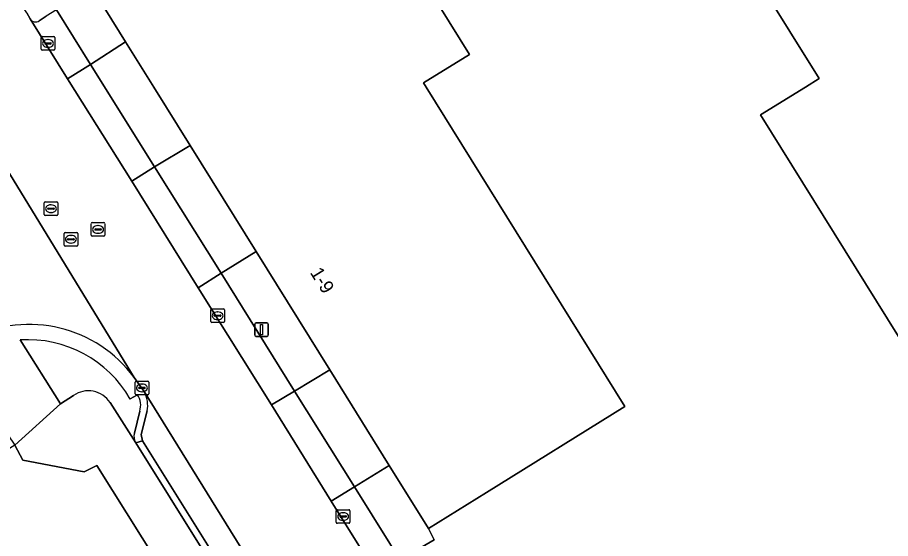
# Model space of a CAD drawing. Extents: x 158455 to 159797, y 387218 to 388672.
# Drawn here: x 158698.5 to 158762.6, y 387966.8 to 388005.1 of the extents above; entities that cross this region are included whole.
import ezdxf

# ---------------------------------------------------------------- set-up
doc = ezdxf.new("R2010")
doc.units = 0
for name, color, linetype in [('IMGEO_Erf', 7, 'Continuous'), ('IMGEO_Kolk', 7, 'Continuous'), ('IMGEO_Lichtmast', 7, 'Continuous'), ('IMGEO_Pand', 7, 'Continuous'), ('IMGEO_Pand_nummerreeks', 7, 'Continuous'), ('IMGEO_Parkeervlak_open', 7, 'Continuous'), ('IMGEO_Rijbaan_lokaal_gesloten', 7, 'Continuous'), ('IMGEO_Rioolput', 7, 'Continuous'), ('IMGEO_Voetpad_open', 7, 'Continuous')]:
    doc.layers.add(name, color=color, linetype=linetype)

msp = doc.modelspace()

# ---------------------------------------------------------------- linework, layer by layer
at = {"layer": 'IMGEO_Erf'}
for points in [[(158767.448, 387927.248), (158760.153, 387938.869), (158755.718, 387936.084), (158745.046, 387953.084), (158749.281, 387955.743), (158770.844, 387969.279), (158753.021, 387997.953), (158756.314, 388000), (158757.32, 388000.625), (158746.563, 388017.931)], [(158724.306, 388014.211), (158731.654, 388002.39), (158728.288, 388000.298), (158728.473, 388000), (158743.067, 387976.522), (158732.89, 387970.196), (158728.643, 387967.556), (158729.051, 387966.717), (158727.294, 387965.694), (158731.613, 387958.809), (158734.845, 387953.586), (158738.001, 387948.553), (158739.881, 387945.445), (158746.531, 387934.891), (158748.452, 387931.848), (158747.769, 387931.376), (158754.133, 387921.095)], [(158702.58, 387977.337), (158701.639, 387976.727), (158698.268, 387973.691), (158698.855, 387972.584), (158703.378, 387971.725), (158704.296, 387972.201), (158714.151, 387956.428), (158715.414, 387954.407), (158718.89, 387948.844), (158744.632, 387907.644), (158716.744, 387890.253)], [(158721.452, 387951.936), (158721.211, 387952.318), (158718.205, 387957.088), (158717.815, 387957.745), (158717.359, 387957.482), (158707.15, 387973.865), (158705.278, 387976.818)]]:
    msp.add_lwpolyline(points, dxfattribs=at)
msp.add_arc((158703.673, 387975.748), 1.929, 33.69128, 124.53136, dxfattribs=at)
at = {"layer": 'IMGEO_Kolk'}
for p, q in [((158700.211, 388002.778), (158700.211, 388003.63)), ((158700.286, 388003.704), (158701.138, 388003.704)), ((158701.212, 388003.63), (158701.212, 388002.778)), ((158700.47, 388003.198), (158700.47, 388003.21)), ((158700.908, 388003.161), (158700.51, 388003.161)), ((158700.513, 388003.247), (158700.911, 388003.247)), ((158700.722, 388002.924), (158700.697, 388002.924)), ((158700.699, 388003.484), (158700.724, 388003.484)), ((158700.954, 388003.21), (158700.954, 388003.198)), ((158701.138, 388002.704), (158700.286, 388002.704)), ((158712.738, 387983.694), (158713.59, 387983.694)), ((158712.663, 387982.768), (158712.663, 387983.62)), ((158712.922, 387983.188), (158712.922, 387983.2)), ((158713.36, 387983.151), (158712.962, 387983.151)), ((158712.965, 387983.237), (158713.363, 387983.237)), ((158713.151, 387983.474), (158713.176, 387983.474)), ((158713.406, 387983.2), (158713.406, 387983.188)), ((158713.664, 387983.62), (158713.664, 387982.768)), ((158713.59, 387982.694), (158712.738, 387982.694)), ((158713.174, 387982.914), (158713.149, 387982.914)), ((158707.108, 387977.465), (158707.108, 387978.317)), ((158707.183, 387978.391), (158708.035, 387978.391)), ((158707.41, 387977.934), (158707.808, 387977.934)), ((158707.596, 387978.171), (158707.621, 387978.171)), ((158708.109, 387978.317), (158708.109, 387977.465)), ((158708.035, 387977.391), (158707.183, 387977.391)), ((158707.367, 387977.885), (158707.367, 387977.897)), ((158707.805, 387977.848), (158707.407, 387977.848)), ((158707.619, 387977.611), (158707.594, 387977.611)), ((158707.851, 387977.897), (158707.851, 387977.885)), ((158721.877, 387968.015), (158721.877, 387968.867)), ((158721.952, 387968.941), (158722.804, 387968.941)), ((158722.136, 387968.435), (158722.136, 387968.447)), ((158722.574, 387968.398), (158722.176, 387968.398)), ((158722.179, 387968.484), (158722.577, 387968.484)), ((158722.365, 387968.721), (158722.39, 387968.721)), ((158722.62, 387968.447), (158722.62, 387968.435)), ((158722.878, 387968.867), (158722.878, 387968.015)), ((158722.804, 387967.941), (158721.952, 387967.941)), ((158722.388, 387968.161), (158722.363, 387968.161))]:
    msp.add_line(p, q, dxfattribs=at)
for points in [[(158700.211, 388002.778), (158700.211, 388003.63)], [(158700.286, 388003.704), (158701.138, 388003.704)], [(158701.212, 388003.63), (158701.212, 388002.778)], [(158701.138, 388002.704), (158700.286, 388002.704)], [(158712.738, 387983.694), (158713.59, 387983.694)], [(158712.663, 387982.768), (158712.663, 387983.62)], [(158713.664, 387983.62), (158713.664, 387982.768)], [(158713.59, 387982.694), (158712.738, 387982.694)], [(158707.108, 387977.465), (158707.108, 387978.317)], [(158707.183, 387978.391), (158708.035, 387978.391)], [(158708.109, 387978.317), (158708.109, 387977.465)], [(158708.035, 387977.391), (158707.183, 387977.391)], [(158721.877, 387968.015), (158721.877, 387968.867)], [(158721.952, 387968.941), (158722.804, 387968.941)], [(158722.878, 387968.867), (158722.878, 387968.015)], [(158722.804, 387967.941), (158721.952, 387967.941)]]:
    msp.add_lwpolyline(points, dxfattribs=at)
for centre, radius, start, end in [((158700.288, 388003.628), 0.0765, 91.55205, 178.44795), ((158700.288, 388003.628), 0.0765, 91.55205, 178.44795), ((158701.136, 388003.628), 0.0765, 1.55205, 88.44795), ((158701.136, 388003.628), 0.0765, 1.55205, 88.44795), ((158700.51, 388003.207), 0.0403, 85.87752, 175.75265), ((158700.507, 388003.197), 0.0366, 178.93798, 274.71019), ((158700.911, 388003.204), 0.043, 264.86636, 352.45326), ((158700.915, 388003.209), 0.0386, 1.73085, 96.63898), ((158700.288, 388002.78), 0.0765, 181.55205, 268.44795), ((158700.288, 388002.78), 0.0765, 181.55205, 268.44795), ((158701.136, 388002.78), 0.0765, 271.55205, 358.44795), ((158701.136, 388002.78), 0.0765, 271.55205, 358.44795), ((158712.74, 387983.618), 0.0765, 91.55205, 178.44795), ((158712.74, 387983.618), 0.0765, 91.55205, 178.44795), ((158713.588, 387983.618), 0.0765, 1.55205, 88.44795), ((158713.588, 387983.618), 0.0765, 1.55205, 88.44795), ((158712.962, 387983.197), 0.0403, 85.87752, 175.75265), ((158712.959, 387983.187), 0.0366, 178.93798, 274.71019), ((158713.363, 387983.194), 0.043, 264.86636, 352.45326), ((158713.367, 387983.199), 0.0386, 1.73085, 96.63898), ((158712.74, 387982.77), 0.0765, 181.55205, 268.44795), ((158712.74, 387982.77), 0.0765, 181.55205, 268.44795), ((158713.588, 387982.77), 0.0765, 271.55205, 358.44795), ((158713.588, 387982.77), 0.0765, 271.55205, 358.44795), ((158707.185, 387978.315), 0.0765, 91.55205, 178.44795), ((158707.185, 387978.315), 0.0765, 91.55205, 178.44795), ((158707.407, 387977.894), 0.0403, 85.87752, 175.75265), ((158707.812, 387977.896), 0.0386, 1.73085, 96.63898), ((158708.033, 387978.315), 0.0765, 1.55205, 88.44795), ((158708.033, 387978.315), 0.0765, 1.55205, 88.44795), ((158707.185, 387977.467), 0.0765, 181.55205, 268.44795), ((158707.185, 387977.467), 0.0765, 181.55205, 268.44795), ((158707.404, 387977.884), 0.0366, 178.93798, 274.71019), ((158707.808, 387977.891), 0.043, 264.86636, 352.45326), ((158708.033, 387977.467), 0.0765, 271.55205, 358.44795), ((158708.033, 387977.467), 0.0765, 271.55205, 358.44795), ((158721.954, 387968.865), 0.0765, 91.55205, 178.44795), ((158721.954, 387968.865), 0.0765, 91.55205, 178.44795), ((158722.176, 387968.444), 0.0403, 85.87752, 175.75265), ((158722.173, 387968.434), 0.0366, 178.93798, 274.71019), ((158722.577, 387968.441), 0.043, 264.86636, 352.45326), ((158722.581, 387968.446), 0.0386, 1.73085, 96.63898), ((158722.802, 387968.865), 0.0765, 1.55205, 88.44795), ((158722.802, 387968.865), 0.0765, 1.55205, 88.44795), ((158721.954, 387968.017), 0.0765, 181.55205, 268.44795), ((158721.954, 387968.017), 0.0765, 181.55205, 268.44795), ((158722.802, 387968.017), 0.0765, 271.55205, 358.44795), ((158722.802, 387968.017), 0.0765, 271.55205, 358.44795)]:
    msp.add_arc(centre, radius, start, end, dxfattribs=at)
for centre, major_axis, ratio, start_param, end_param in [((158700.698, 388003.204), (-0.387, 0.002), 0.722429, 4.712389, 7.853982), ((158700.723, 388003.204), (-0.39, 0.002), 0.717154, 1.570796, 4.712389), ((158713.15, 387983.194), (-0.387, 0.002), 0.722429, 4.712389, 7.853982), ((158713.175, 387983.194), (-0.39, 0.002), 0.717154, 1.570796, 4.712389), ((158707.595, 387977.891), (-0.387, 0.002), 0.722429, 4.712389, 7.853982), ((158707.62, 387977.891), (-0.39, 0.002), 0.717154, 1.570796, 4.712389), ((158722.364, 387968.441), (-0.387, 0.002), 0.722429, 4.712389, 7.853982), ((158722.389, 387968.441), (-0.39, 0.002), 0.717154, 1.570796, 4.712389)]:
    msp.add_ellipse(centre, major_axis=major_axis, ratio=ratio, start_param=start_param, end_param=end_param, dxfattribs=at)
at = {"layer": 'IMGEO_Lichtmast'}
for p, q in [((158715.892, 387981.777), (158715.892, 387982.577)), ((158715.892, 387982.577), (158715.892, 387981.777)), ((158715.992, 387982.677), (158716.782, 387982.677)), ((158716.782, 387982.677), (158715.992, 387982.677)), ((158716.882, 387982.577), (158716.882, 387981.777)), ((158716.882, 387981.777), (158716.882, 387982.577)), ((158716.782, 387981.677), (158715.992, 387981.677)), ((158715.992, 387981.677), (158716.782, 387981.677))]:
    msp.add_line(p, q, dxfattribs=at)
msp.add_lwpolyline([(158716.312, 387982.552), (158716.462, 387982.552), (158716.462, 387981.802), (158716.312, 387981.802), (158716.312, 387982.552)], dxfattribs=at)
for centre, start, end in [((158715.992, 387982.577), 90, 180), ((158715.992, 387982.577), 90, 180), ((158716.782, 387982.577), 0, 90), ((158716.782, 387982.577), 360, 90), ((158715.992, 387981.777), 180, 270), ((158715.992, 387981.777), 180, 270), ((158716.782, 387981.777), 270, 0), ((158716.782, 387981.777), 270, 0)]:
    msp.add_arc(centre, 0.1, start, end, dxfattribs=at)
at = {"layer": 'IMGEO_Pand'}
for points in [[(158758.286, 388025.218), (158746.563, 388017.931), (158757.32, 388000.625), (158756.314, 388000), (158753.021, 387997.953), (158770.844, 387969.279), (158749.281, 387955.743), (158745.046, 387953.084), (158755.718, 387936.084), (158760.153, 387938.869), (158797.52, 387962.365), (158795.624, 387965.373), (158794.654, 387964.764), (158787.923, 387975.486), (158788.935, 387976.121), (158786.995, 387979.213), (158773.954, 388000), (158765.132, 388014.2), (158763.942, 388013.46), (158762.622, 388015.583), (158763.813, 388016.323)], [(158703.876, 388007.399), (158703.945, 388007.288), (158706.413, 388003.317), (158708.475, 388000), (158711.147, 387995.701), (158715.986, 387987.917), (158721.39, 387979.223), (158725.756, 387972.2), (158728.643, 387967.556), (158732.89, 387970.196), (158743.067, 387976.522), (158728.473, 388000), (158728.288, 388000.298), (158731.654, 388002.39), (158724.306, 388014.211), (158721.666, 388018.457)], [(158676.61, 387954.348), (158714.098, 387894.495), (158716.744, 387890.253), (158744.632, 387907.644), (158718.89, 387948.844), (158715.414, 387954.407), (158714.151, 387956.428), (158704.296, 387972.201), (158703.378, 387971.725), (158698.855, 387972.584), (158698.268, 387973.691), (158673.995, 387958.537)]]:
    msp.add_lwpolyline(points, close=True, dxfattribs=at)
at = {"layer": 'IMGEO_Parkeervlak_open'}
for points in [[(158702.152, 388000.597), (158706.858, 387993.094), (158708.523, 387994.132), (158703.838, 388001.666)], [(158713.424, 387986.313), (158711.737, 387985.247), (158717.131, 387976.644), (158718.817, 387977.65)], [(158730.881, 387958.329), (158723.215, 387970.616), (158721.495, 387969.575), (158729.154, 387957.3)]]:
    msp.add_lwpolyline(points, close=True, dxfattribs=at)
msp.add_lwpolyline([(158708.001, 387976.195), (158707.559, 387974.479), (158707.643, 387974.003), (158717.815, 387957.745), (158718.205, 387957.088), (158719.801, 387958.174), (158707.778, 387977.617)], dxfattribs=at)
msp.add_arc((158705.796, 387976.578), 2.238, 350.15505, 27.67017, dxfattribs=at)
at = {"layer": 'IMGEO_Rijbaan_lokaal_gesloten'}
for points in [[(158752.139, 387920.533), (158744.044, 387933.465), (158737.513, 387943.899), (158735.552, 387947.084), (158732.398, 387952.094), (158729.154, 387957.3), (158721.495, 387969.575), (158717.131, 387976.644), (158711.737, 387985.247), (158706.858, 387993.094), (158702.152, 388000.597), (158699.396, 388005.012), (158699.164, 388005.446), (158690.997, 388017.476), (158685.259, 388013.888)], [(158685.259, 388013.888), (158688.458, 388008.806), (158688.698, 388008.425), (158694.042, 388000.004), (158694.44, 387999.263), (158707.039, 387978.651), (158707.778, 387977.617), (158719.801, 387958.174), (158723.167, 387953.006), (158750.162, 387909.734), (158750.293, 387909.525), (158760.12, 387917.148), (158758.668, 387916.966)], [(158707.039, 387978.651), (158694.44, 387999.263)]]:
    msp.add_lwpolyline(points, dxfattribs=at)
msp.add_arc((158699.323, 387972.97), 9.582, 36.36342, 116.32696, dxfattribs=at)
at = {"layer": 'IMGEO_Rioolput'}
for p, q in [((158700.431, 387990.636), (158700.431, 387991.488)), ((158700.506, 387991.562), (158701.358, 387991.562)), ((158701.432, 387991.488), (158701.432, 387990.636)), ((158700.69, 387991.056), (158700.69, 387991.068)), ((158701.128, 387991.019), (158700.73, 387991.019)), ((158700.733, 387991.105), (158701.131, 387991.105)), ((158700.942, 387990.782), (158700.917, 387990.782)), ((158700.919, 387991.342), (158700.944, 387991.342)), ((158701.174, 387991.068), (158701.174, 387991.056)), ((158701.358, 387990.562), (158700.506, 387990.562)), ((158703.886, 387989.108), (158703.886, 387989.96)), ((158703.961, 387990.034), (158704.813, 387990.034)), ((158704.145, 387989.528), (158704.145, 387989.54)), ((158704.583, 387989.491), (158704.185, 387989.491)), ((158704.188, 387989.577), (158704.586, 387989.577)), ((158704.374, 387989.814), (158704.399, 387989.814)), ((158704.629, 387989.54), (158704.629, 387989.528)), ((158704.887, 387989.96), (158704.887, 387989.108)), ((158701.893, 387988.387), (158701.893, 387989.239)), ((158701.968, 387989.313), (158702.82, 387989.313)), ((158702.152, 387988.807), (158702.152, 387988.819)), ((158702.195, 387988.856), (158702.593, 387988.856)), ((158702.381, 387989.093), (158702.406, 387989.093)), ((158702.636, 387988.819), (158702.636, 387988.807)), ((158702.894, 387989.239), (158702.894, 387988.387)), ((158704.813, 387989.034), (158703.961, 387989.034)), ((158704.397, 387989.254), (158704.372, 387989.254)), ((158702.82, 387988.313), (158701.968, 387988.313)), ((158702.59, 387988.77), (158702.192, 387988.77)), ((158702.404, 387988.533), (158702.379, 387988.533))]:
    msp.add_line(p, q, dxfattribs=at)
for points in [[(158700.431, 387990.636), (158700.431, 387991.488)], [(158700.506, 387991.562), (158701.358, 387991.562)], [(158701.432, 387991.488), (158701.432, 387990.636)], [(158701.358, 387990.562), (158700.506, 387990.562)], [(158703.886, 387989.108), (158703.886, 387989.96)], [(158703.961, 387990.034), (158704.813, 387990.034)], [(158704.887, 387989.96), (158704.887, 387989.108)], [(158701.893, 387988.387), (158701.893, 387989.239)], [(158701.968, 387989.313), (158702.82, 387989.313)], [(158702.894, 387989.239), (158702.894, 387988.387)], [(158704.813, 387989.034), (158703.961, 387989.034)], [(158702.82, 387988.313), (158701.968, 387988.313)]]:
    msp.add_lwpolyline(points, dxfattribs=at)
for centre, radius, start, end in [((158700.508, 387991.486), 0.0765, 91.55205, 178.44795), ((158700.508, 387991.486), 0.0765, 91.55205, 178.44795), ((158701.356, 387991.486), 0.0765, 1.55205, 88.44795), ((158701.356, 387991.486), 0.0765, 1.55205, 88.44795), ((158700.73, 387991.065), 0.0403, 85.87752, 175.75265), ((158700.727, 387991.055), 0.0366, 178.93798, 274.71019), ((158701.131, 387991.062), 0.043, 264.86636, 352.45326), ((158701.135, 387991.067), 0.0386, 1.73085, 96.63898), ((158700.508, 387990.638), 0.0765, 181.55205, 268.44795), ((158700.508, 387990.638), 0.0765, 181.55205, 268.44795), ((158701.356, 387990.638), 0.0765, 271.55205, 358.44795), ((158701.356, 387990.638), 0.0765, 271.55205, 358.44795), ((158703.963, 387989.958), 0.0765, 91.55205, 178.44795), ((158703.963, 387989.958), 0.0765, 91.55205, 178.44795), ((158704.185, 387989.537), 0.0403, 85.87752, 175.75265), ((158704.182, 387989.527), 0.0366, 178.93798, 274.71019), ((158704.586, 387989.534), 0.043, 264.86636, 352.45326), ((158704.59, 387989.539), 0.0386, 1.73085, 96.63898), ((158704.811, 387989.958), 0.0765, 1.55205, 88.44795), ((158704.811, 387989.958), 0.0765, 1.55205, 88.44795), ((158701.97, 387989.237), 0.0765, 91.55205, 178.44795), ((158701.97, 387989.237), 0.0765, 91.55205, 178.44795), ((158702.192, 387988.816), 0.0403, 85.87752, 175.75265), ((158702.597, 387988.818), 0.0386, 1.73085, 96.63898), ((158702.818, 387989.237), 0.0765, 1.55205, 88.44795), ((158702.818, 387989.237), 0.0765, 1.55205, 88.44795), ((158703.963, 387989.11), 0.0765, 181.55205, 268.44795), ((158703.963, 387989.11), 0.0765, 181.55205, 268.44795), ((158704.811, 387989.11), 0.0765, 271.55205, 358.44795), ((158704.811, 387989.11), 0.0765, 271.55205, 358.44795), ((158701.97, 387988.389), 0.0765, 181.55205, 268.44795), ((158701.97, 387988.389), 0.0765, 181.55205, 268.44795), ((158702.189, 387988.806), 0.0366, 178.93798, 274.71019), ((158702.593, 387988.813), 0.043, 264.86636, 352.45326), ((158702.818, 387988.389), 0.0765, 271.55205, 358.44795), ((158702.818, 387988.389), 0.0765, 271.55205, 358.44795)]:
    msp.add_arc(centre, radius, start, end, dxfattribs=at)
for centre, major_axis, ratio, start_param, end_param in [((158700.918, 387991.062), (-0.387, 0.002), 0.722429, 4.712389, 7.853982), ((158700.943, 387991.062), (-0.39, 0.002), 0.717154, 1.570796, 4.712389), ((158704.373, 387989.534), (-0.387, 0.002), 0.722429, 4.712389, 7.853982), ((158704.398, 387989.534), (-0.39, 0.002), 0.717154, 1.570796, 4.712389), ((158702.38, 387988.813), (-0.387, 0.002), 0.722429, 4.712389, 7.853982), ((158702.405, 387988.813), (-0.39, 0.002), 0.717154, 1.570796, 4.712389)]:
    msp.add_ellipse(centre, major_axis=major_axis, ratio=ratio, start_param=start_param, end_param=end_param, dxfattribs=at)
at = {"layer": 'IMGEO_Voetpad_open'}
for points in [[(158702.142, 388006.173), (158701.329, 388005.67), (158703.838, 388001.666), (158706.413, 388003.317), (158703.945, 388007.288)], [(158706.413, 388003.317), (158703.838, 388001.666), (158708.523, 387994.132), (158711.147, 387995.701), (158708.475, 388000)], [(158711.147, 387995.701), (158708.523, 387994.132), (158713.424, 387986.313), (158715.986, 387987.917)], [(158711.737, 387985.247), (158713.424, 387986.313), (158708.523, 387994.132), (158706.858, 387993.094)], [(158715.986, 387987.917), (158713.424, 387986.313), (158718.817, 387977.65), (158721.39, 387979.223)], [(158721.39, 387979.223), (158718.817, 387977.65), (158723.215, 387970.616), (158725.756, 387972.2)], [(158721.495, 387969.575), (158723.215, 387970.616), (158718.817, 387977.65), (158717.131, 387976.644)], [(158707.15, 387973.865), (158717.359, 387957.482), (158717.815, 387957.745), (158707.643, 387974.003)], [(158725.756, 387972.2), (158723.215, 387970.616), (158730.881, 387958.329), (158731.613, 387958.809), (158727.294, 387965.694), (158729.051, 387966.717), (158728.643, 387967.556)]]:
    msp.add_lwpolyline(points, close=True, dxfattribs=at)
for points in [[(158699.396, 388005.012), (158702.152, 388000.597), (158703.838, 388001.666), (158701.329, 388005.67), (158700.583, 388005.217), (158700.073, 388004.867)], [(158699.164, 388005.446), (158699.396, 388005.012)], [(158700.073, 388004.867), (158700.583, 388005.217)], [(158693.855, 387980.208), (158698.268, 387973.691), (158701.639, 387976.727), (158698.673, 387981.412)], [(158698.673, 387981.412), (158701.639, 387976.727), (158702.58, 387977.337)], [(158707.778, 387977.617), (158707.039, 387978.651)], [(158706.753, 387977.076), (158707.283, 387977.385)], [(158707.283, 387977.385), (158706.753, 387977.076)], [(158705.278, 387976.818), (158707.15, 387973.865)], [(158707.449, 387976.188), (158707.053, 387974.57)], [(158707.053, 387974.57), (158707.449, 387976.188)], [(158707.15, 387973.865), (158707.643, 387974.003), (158707.559, 387974.479), (158708.001, 387976.195)]]:
    msp.add_lwpolyline(points, dxfattribs=at)
for centre, radius, start, end in [((158699.805, 388005.27), 0.484, 212.2525, 303.56955), ((158699.805, 388005.27), 0.484, 212.2525, 303.56955), ((158699.323, 387972.97), 9.582, 36.36342, 116.32696), ((158699.255, 387972.8), 8.631, 29.69371, 93.86728), ((158699.255, 387972.8), 8.631, 29.69371, 93.86728), ((158703.673, 387975.748), 1.929, 33.69128, 124.53136), ((158706.117, 387976.613), 1.399, 342.29995, 33.49089), ((158706.117, 387976.613), 1.399, 342.29995, 33.49089), ((158705.796, 387976.578), 2.238, 350.15505, 27.67017), ((158707.961, 387974.336), 0.938, 165.52958, 210.13854), ((158707.961, 387974.336), 0.938, 165.52958, 210.13854)]:
    msp.add_arc(centre, radius, start, end, dxfattribs=at)

# ---------------------------------------------------------------- texts
at = {"layer": 'IMGEO_Pand_nummerreeks'}
msp.add_text('1-9', height=1, rotation=301.86611, dxfattribs=at).set_placement((158719.917, 387986.366))

doc.saveas('drawing.dxf')
